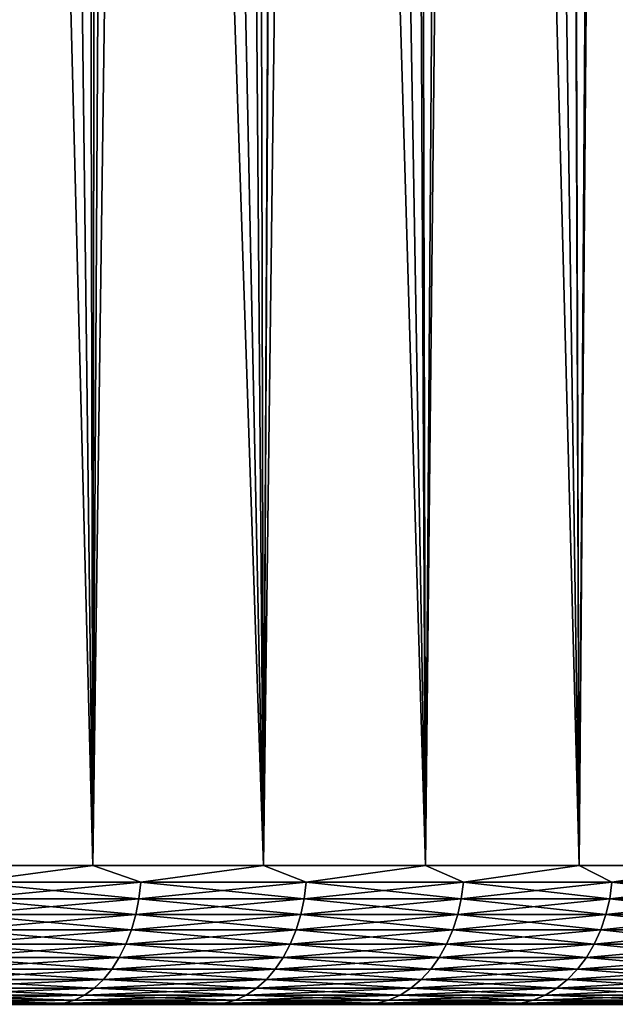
# Model space of a CAD drawing. Header units: metres. Extents: x -105 to 105, y -72 to 59.
# Tile 267 of 414: x 13.92 to 17.36, y -46.6 to -40.92. Entities that reach past the tile are written whole.
import ezdxf

# ---------------------------------------------------------------- set-up
doc = ezdxf.new("R2010")
doc.units = ezdxf.units.M
doc.layers.add('solid_509431_AD150_SW0001', color=7, linetype='CONTINUOUS')

msp = doc.modelspace()

# ---------------------------------------------------------------- linework, layer by layer
at = {"layer": 'solid_509431_AD150_SW0001'}
for points in [[(14.209063, 16.25, -24.335976), (14.340265, -45.799999, -24.232124), (13.30944, -45.799999, -25.0079)], [(13.70511, 16.25, -24.720787), (14.209063, 16.25, -24.335976), (13.30944, -45.799999, -25.0079)], [(14.209063, 16.25, -24.335976), (14.702306, 16.25, -23.937346), (14.340265, -45.799999, -24.232124)], [(15.184385, 16.25, -23.525255), (15.325972, -45.799999, -23.399771), (14.340265, -45.799999, -24.232124)], [(14.702306, 16.25, -23.937346), (15.184385, 16.25, -23.525255), (14.340265, -45.799999, -24.232124)], [(15.184385, 16.25, -23.525255), (15.654468, 16.25, -23.100449), (15.325972, -45.799999, -23.399771)], [(16.113724, 16.25, -22.661823), (16.263456, -45.799999, -22.513456), (15.325972, -45.799999, -23.399771)], [(15.654468, 16.25, -23.100449), (16.113724, 16.25, -22.661823), (15.325972, -45.799999, -23.399771)], [(16.113724, 16.25, -22.661823), (16.924194, 16.250002, -21.824713), (16.263456, -45.799999, -22.513456)], [(16.924194, 16.250002, -21.824713), (17.149771, -45.799999, -21.575972), (16.263456, -45.799999, -22.513456)], [(16.924194, 16.250002, -21.824713), (17.565828, 16.249989, -21.097279), (17.149771, -45.799999, -21.575972)], [(17.565828, 16.249989, -21.097279), (17.982124, -45.799999, -20.590265), (17.149771, -45.799999, -21.575972)], [(13.602072, -17.150352, 12.296796), (13.30944, -45.799999, 12.5079), (14.340265, -45.799999, 11.732124)], [(13.993296, -17.460756, 12.003428), (13.602072, -17.150352, 12.296796), (14.340265, -45.799999, 11.732124)], [(14.374482, -17.761497, 11.704783), (13.993296, -17.460756, 12.003428), (14.340265, -45.799999, 11.732124)], [(14.374482, -17.761497, 11.704783), (14.340265, -45.799999, 11.732124), (15.325972, -45.799999, 10.89977)], [(14.745625, -18.052542, 11.401247), (14.374482, -17.761497, 11.704783), (15.325972, -45.799999, 10.89977)], [(15.10678, -18.333921, 11.09316), (14.745625, -18.052542, 11.401247), (15.325972, -45.799999, 10.89977)], [(15.458012, -18.605667, 10.780851), (15.10678, -18.333921, 11.09316), (15.325972, -45.799999, 10.89977)], [(15.458012, -18.605667, 10.780851), (15.325972, -45.799999, 10.89977), (16.263456, -45.799999, 10.013456)], [(15.799376, -18.867826, 10.464657), (15.458012, -18.605667, 10.780851), (16.263456, -45.799999, 10.013456)], [(16.13093, -19.120415, 10.144911), (15.799376, -18.867826, 10.464657), (16.263456, -45.799999, 10.013456)], [(16.452776, -19.363541, 9.821906), (16.13093, -19.120415, 10.144911), (16.263456, -45.799999, 10.013456)], [(16.452776, -19.363541, 9.821906), (16.263456, -45.799999, 10.013456), (17.149771, -45.799999, 9.075972)], [(16.764986, -19.597218, 9.495959), (16.452776, -19.363541, 9.821906), (17.149771, -45.799999, 9.075972)], [(17.067734, -19.821625, 9.167278), (16.764986, -19.597218, 9.495959), (17.149771, -45.799999, 9.075972)], [(17.361109, -20.036789, 8.836149), (17.067734, -19.821625, 9.167278), (17.149771, -45.799999, 9.075972)], [(17.361109, -20.036789, 8.836149), (17.149771, -45.799999, 9.075972), (17.982124, -45.799999, 8.090265)], [(13.617956, -45.896431, -24.777897), (13.30944, -45.799999, -25.0079), (14.340265, -45.799999, -24.232124)], [(13.617956, -45.896431, 12.277898), (14.340265, -45.799999, 11.732124), (13.30944, -45.799999, 12.5079)], [(13.617956, -45.896431, -24.777897), (14.340265, -45.799999, -24.232124), (14.617938, -45.896431, -23.99958)], [(14.617938, -45.896431, 11.49958), (14.340265, -45.799999, 11.732124), (13.617956, -45.896431, 12.277898)], [(14.617938, -45.896431, -23.99958), (14.340265, -45.799999, -24.232124), (15.325972, -45.799999, -23.399771)], [(14.617938, -45.896431, 11.49958), (15.325972, -45.799999, 10.89977), (14.340265, -45.799999, 11.732124)], [(14.617938, -45.896431, -23.99958), (15.325972, -45.799999, -23.399771), (15.573525, -45.896431, -23.167358)], [(15.573525, -45.896431, 10.667358), (15.325972, -45.799999, 10.89977), (14.617938, -45.896431, 11.49958)], [(15.573525, -45.896431, -23.167358), (15.325972, -45.799999, -23.399771), (16.263456, -45.799999, -22.513456)], [(15.573525, -45.896431, 10.667358), (16.263456, -45.799999, 10.013456), (15.325972, -45.799999, 10.89977)], [(15.573525, -45.896431, -23.167358), (16.263456, -45.799999, -22.513456), (16.481817, -45.896431, -22.28376)], [(16.481817, -45.896431, 9.783759), (16.263456, -45.799999, 10.013456), (15.573525, -45.896431, 10.667358)], [(16.481817, -45.896431, -22.28376), (16.263456, -45.799999, -22.513456), (17.149771, -45.799999, -21.575972)], [(16.481817, -45.896431, 9.783759), (17.149771, -45.799999, 9.075972), (16.263456, -45.799999, 10.013456)], [(16.481817, -45.896431, -22.28376), (17.149771, -45.799999, -21.575972), (17.340054, -45.896431, -21.351465)], [(17.340054, -45.896431, 8.851466), (17.149771, -45.799999, 9.075972), (16.481817, -45.896431, 9.783759)], [(17.340054, -45.896431, -21.351465), (17.149771, -45.799999, -21.575972), (17.982124, -45.799999, -20.590265)], [(17.340054, -45.896431, 8.851466), (17.982124, -45.799999, 8.090265), (17.149771, -45.799999, 9.075972)], [(17.340054, -45.896431, -21.351465), (17.982124, -45.799999, -20.590265), (18.145628, -45.896431, -20.37331)], [(18.145628, -45.896431, 7.87331), (17.982124, -45.799999, 8.090265), (17.340054, -45.896431, 8.851466)], [(14.617938, -45.896431, -23.99958), (14.606853, -45.991547, -23.98612), (13.60763, -45.991547, -24.763847)], [(13.617956, -45.896431, -24.777897), (14.617938, -45.896431, -23.99958), (13.60763, -45.991547, -24.763847)], [(13.617956, -45.896431, 12.277898), (13.60763, -45.991547, 12.263847), (14.606853, -45.991547, 11.486121)], [(14.617938, -45.896431, 11.49958), (13.617956, -45.896431, 12.277898), (14.606853, -45.991547, 11.486121)], [(15.573525, -45.896431, -23.167358), (15.561716, -45.991547, -23.15453), (14.606853, -45.991547, -23.98612)], [(14.617938, -45.896431, -23.99958), (15.573525, -45.896431, -23.167358), (14.606853, -45.991547, -23.98612)], [(14.617938, -45.896431, 11.49958), (14.606853, -45.991547, 11.486121), (15.561716, -45.991547, 10.65453)], [(15.573525, -45.896431, 10.667358), (14.617938, -45.896431, 11.49958), (15.561716, -45.991547, 10.65453)], [(16.481817, -45.896431, -22.28376), (16.469318, -45.991547, -22.271601), (15.561716, -45.991547, -23.15453)], [(15.573525, -45.896431, -23.167358), (16.481817, -45.896431, -22.28376), (15.561716, -45.991547, -23.15453)], [(15.573525, -45.896431, 10.667358), (15.561716, -45.991547, 10.65453), (16.469318, -45.991547, 9.771601)], [(16.481817, -45.896431, 9.783759), (15.573525, -45.896431, 10.667358), (16.469318, -45.991547, 9.771601)], [(17.340054, -45.896431, -21.351465), (17.326904, -45.991547, -21.340014), (16.469318, -45.991547, -22.271601)], [(16.481817, -45.896431, -22.28376), (17.340054, -45.896431, -21.351465), (16.469318, -45.991547, -22.271601)], [(16.481817, -45.896431, 9.783759), (16.469318, -45.991547, 9.771601), (17.326904, -45.991547, 8.840014)], [(17.340054, -45.896431, 8.851466), (16.481817, -45.896431, 9.783759), (17.326904, -45.991547, 8.840014)], [(18.145628, -45.896431, -20.37331), (18.131868, -45.991547, -20.3626), (17.326904, -45.991547, -21.340014)], [(17.340054, -45.896431, -21.351465), (18.145628, -45.896431, -20.37331), (17.326904, -45.991547, -21.340014)], [(17.340054, -45.896431, 8.851466), (17.326904, -45.991547, 8.840014), (18.131868, -45.991547, 7.8626)], [(18.145628, -45.896431, 7.87331), (17.340054, -45.896431, 8.851466), (18.131868, -45.991547, 7.8626)], [(14.606853, -45.991547, -23.98612), (14.588553, -46.083866, -23.9639), (13.590582, -46.083866, -24.740652)], [(13.60763, -45.991547, -24.763847), (14.606853, -45.991547, -23.98612), (13.590582, -46.083866, -24.740652)], [(13.60763, -45.991547, 12.263847), (13.590582, -46.083866, 12.240653), (14.588553, -46.083866, 11.463901)], [(14.606853, -45.991547, 11.486121), (13.60763, -45.991547, 12.263847), (14.588553, -46.083866, 11.463901)], [(15.561716, -45.991547, -23.15453), (15.54222, -46.083866, -23.133352), (14.588553, -46.083866, -23.9639)], [(14.606853, -45.991547, -23.98612), (15.561716, -45.991547, -23.15453), (14.588553, -46.083866, -23.9639)], [(14.606853, -45.991547, 11.486121), (14.588553, -46.083866, 11.463901), (15.54222, -46.083866, 10.633351)], [(15.561716, -45.991547, 10.65453), (14.606853, -45.991547, 11.486121), (15.54222, -46.083866, 10.633351)], [(16.469318, -45.991547, -22.271601), (16.448685, -46.083866, -22.251528), (15.54222, -46.083866, -23.133352)], [(15.561716, -45.991547, -23.15453), (16.469318, -45.991547, -22.271601), (15.54222, -46.083866, -23.133352)], [(15.561716, -45.991547, 10.65453), (15.54222, -46.083866, 10.633351), (16.448685, -46.083866, 9.751528)], [(16.469318, -45.991547, 9.771601), (15.561716, -45.991547, 10.65453), (16.448685, -46.083866, 9.751528)], [(17.326904, -45.991547, -21.340014), (17.305197, -46.083866, -21.32111), (16.448685, -46.083866, -22.251528)], [(16.469318, -45.991547, -22.271601), (17.326904, -45.991547, -21.340014), (16.448685, -46.083866, -22.251528)], [(16.469318, -45.991547, 9.771601), (16.448685, -46.083866, 9.751528), (17.305197, -46.083866, 8.821109)], [(17.326904, -45.991547, 8.840014), (16.469318, -45.991547, 9.771601), (17.305197, -46.083866, 8.821109)], [(18.131868, -45.991547, -20.3626), (18.109152, -46.083866, -20.344919), (17.305197, -46.083866, -21.32111)], [(17.326904, -45.991547, -21.340014), (18.131868, -45.991547, -20.3626), (17.305197, -46.083866, -21.32111)], [(17.326904, -45.991547, 8.840014), (17.305197, -46.083866, 8.821109), (18.109152, -46.083866, 7.844919)], [(18.131868, -45.991547, 7.8626), (17.326904, -45.991547, 8.840014), (18.109152, -46.083866, 7.844919)], [(14.588553, -46.083866, -23.9639), (14.563306, -46.172035, -23.933245), (13.567061, -46.172035, -24.708652)], [(13.590582, -46.083866, -24.740652), (14.588553, -46.083866, -23.9639), (13.567061, -46.172035, -24.708652)], [(13.590582, -46.083866, 12.240653), (13.567061, -46.172035, 12.208652), (14.563306, -46.172035, 11.433244)], [(14.588553, -46.083866, 11.463901), (13.590582, -46.083866, 12.240653), (14.563306, -46.172035, 11.433244)], [(15.54222, -46.083866, -23.133352), (15.515322, -46.172035, -23.104132), (14.563306, -46.172035, -23.933245)], [(14.588553, -46.083866, -23.9639), (15.54222, -46.083866, -23.133352), (14.563306, -46.172035, -23.933245)], [(14.588553, -46.083866, 11.463901), (14.563306, -46.172035, 11.433244), (15.515322, -46.172035, 10.604133)], [(15.54222, -46.083866, 10.633351), (14.588553, -46.083866, 11.463901), (15.515322, -46.172035, 10.604133)], [(16.448685, -46.083866, -22.251528), (16.420219, -46.172035, -22.223835), (15.515322, -46.172035, -23.104132)], [(15.54222, -46.083866, -23.133352), (16.448685, -46.083866, -22.251528), (15.515322, -46.172035, -23.104132)], [(15.54222, -46.083866, 10.633351), (15.515322, -46.172035, 10.604133), (16.420219, -46.172035, 9.723836)], [(16.448685, -46.083866, 9.751528), (15.54222, -46.083866, 10.633351), (16.420219, -46.172035, 9.723836)], [(17.305197, -46.083866, -21.32111), (17.275248, -46.172035, -21.295027), (16.420219, -46.172035, -22.223835)], [(16.448685, -46.083866, -22.251528), (17.305197, -46.083866, -21.32111), (16.420219, -46.172035, -22.223835)], [(16.448685, -46.083866, 9.751528), (16.420219, -46.172035, 9.723836), (17.275248, -46.172035, 8.795027)], [(17.305197, -46.083866, 8.821109), (16.448685, -46.083866, 9.751528), (17.275248, -46.172035, 8.795027)], [(18.109152, -46.083866, -20.344919), (18.077812, -46.172035, -20.320526), (17.275248, -46.172035, -21.295027)], [(17.305197, -46.083866, -21.32111), (18.109152, -46.083866, -20.344919), (17.275248, -46.172035, -21.295027)], [(17.305197, -46.083866, 8.821109), (17.275248, -46.172035, 8.795027), (18.077812, -46.172035, 7.820526)], [(18.109152, -46.083866, 7.844919), (17.305197, -46.083866, 8.821109), (18.077812, -46.172035, 7.820526)], [(14.563306, -46.172035, -23.933245), (14.53148, -46.254768, -23.8946), (13.537413, -46.254768, -24.668314)], [(13.567061, -46.172035, -24.708652), (14.563306, -46.172035, -23.933245), (13.537413, -46.254768, -24.668314)], [(13.567061, -46.172035, 12.208652), (13.537413, -46.254768, 12.168314), (14.53148, -46.254768, 11.3946)], [(14.563306, -46.172035, 11.433244), (13.567061, -46.172035, 12.208652), (14.53148, -46.254768, 11.3946)], [(15.515322, -46.172035, -23.104132), (15.481416, -46.254768, -23.067301), (14.53148, -46.254768, -23.8946)], [(14.563306, -46.172035, -23.933245), (15.515322, -46.172035, -23.104132), (14.53148, -46.254768, -23.8946)], [(14.563306, -46.172035, 11.433244), (14.53148, -46.254768, 11.3946), (15.481416, -46.254768, 10.5673)], [(15.515322, -46.172035, 10.604133), (14.563306, -46.172035, 11.433244), (15.481416, -46.254768, 10.5673)], [(16.420219, -46.172035, -22.223835), (16.384335, -46.254768, -22.188927), (15.481416, -46.254768, -23.067301)], [(15.515322, -46.172035, -23.104132), (16.420219, -46.172035, -22.223835), (15.481416, -46.254768, -23.067301)], [(15.515322, -46.172035, 10.604133), (15.481416, -46.254768, 10.5673), (16.384335, -46.254768, 9.688927)], [(16.420219, -46.172035, 9.723836), (15.515322, -46.172035, 10.604133), (16.384335, -46.254768, 9.688927)], [(17.275248, -46.172035, -21.295027), (17.237495, -46.254768, -21.262148), (16.384335, -46.254768, -22.188927)], [(16.420219, -46.172035, -22.223835), (17.275248, -46.172035, -21.295027), (16.384335, -46.254768, -22.188927)], [(16.420219, -46.172035, 9.723836), (16.384335, -46.254768, 9.688927), (17.237495, -46.254768, 8.762148)], [(17.275248, -46.172035, 8.795027), (16.420219, -46.172035, 9.723836), (17.237495, -46.254768, 8.762148)], [(18.077812, -46.172035, -20.320526), (18.038305, -46.254768, -20.289778), (17.237495, -46.254768, -21.262148)], [(17.275248, -46.172035, -21.295027), (18.077812, -46.172035, -20.320526), (17.237495, -46.254768, -21.262148)], [(17.275248, -46.172035, 8.795027), (17.237495, -46.254768, 8.762148), (18.038305, -46.254768, 7.789777)], [(18.077812, -46.172035, 7.820526), (17.275248, -46.172035, 8.795027), (18.038305, -46.254768, 7.789777)], [(14.53148, -46.254768, -23.8946), (14.49354, -46.33086, -23.848532), (13.502069, -46.33086, -24.620226)], [(13.537413, -46.254768, -24.668314), (14.53148, -46.254768, -23.8946), (13.502069, -46.33086, -24.620226)], [(13.537413, -46.254768, 12.168314), (13.502069, -46.33086, 12.120226), (14.49354, -46.33086, 11.348533)], [(14.53148, -46.254768, 11.3946), (13.537413, -46.254768, 12.168314), (14.49354, -46.33086, 11.348533)], [(15.481416, -46.254768, -23.067301), (15.440996, -46.33086, -23.023394), (14.49354, -46.33086, -23.848532)], [(14.53148, -46.254768, -23.8946), (15.481416, -46.254768, -23.067301), (14.49354, -46.33086, -23.848532)], [(14.53148, -46.254768, 11.3946), (14.49354, -46.33086, 11.348533), (15.440996, -46.33086, 10.523393)], [(15.481416, -46.254768, 10.5673), (14.53148, -46.254768, 11.3946), (15.440996, -46.33086, 10.523393)], [(16.384335, -46.254768, -22.188927), (16.341558, -46.33086, -22.147312), (15.440996, -46.33086, -23.023394)], [(15.481416, -46.254768, -23.067301), (16.384335, -46.254768, -22.188927), (15.440996, -46.33086, -23.023394)], [(15.481416, -46.254768, 10.5673), (15.440996, -46.33086, 10.523393), (16.341558, -46.33086, 9.647313)], [(16.384335, -46.254768, 9.688927), (15.481416, -46.254768, 10.5673), (16.341558, -46.33086, 9.647313)], [(17.237495, -46.254768, -21.262148), (17.19249, -46.33086, -21.222954), (16.341558, -46.33086, -22.147312)], [(16.384335, -46.254768, -22.188927), (17.237495, -46.254768, -21.262148), (16.341558, -46.33086, -22.147312)], [(16.384335, -46.254768, 9.688927), (16.341558, -46.33086, 9.647313), (17.19249, -46.33086, 8.722953)], [(17.237495, -46.254768, 8.762148), (16.384335, -46.254768, 9.688927), (17.19249, -46.33086, 8.722953)], [(18.038305, -46.254768, -20.289778), (17.991211, -46.33086, -20.25312), (17.19249, -46.33086, -21.222954)], [(17.237495, -46.254768, -21.262148), (18.038305, -46.254768, -20.289778), (17.19249, -46.33086, -21.222954)], [(17.237495, -46.254768, 8.762148), (17.19249, -46.33086, 8.722953), (17.991211, -46.33086, 7.753121)], [(18.038305, -46.254768, 7.789777), (17.237495, -46.254768, 8.762148), (17.991211, -46.33086, 7.753121)], [(14.49354, -46.33086, -23.848532), (14.450042, -46.399193, -23.795715), (13.461545, -46.399193, -24.565092)], [(13.502069, -46.33086, -24.620226), (14.49354, -46.33086, -23.848532), (13.461545, -46.399193, -24.565092)], [(13.502069, -46.33086, 12.120226), (13.461545, -46.399193, 12.065092), (14.450042, -46.399193, 11.295714)], [(14.49354, -46.33086, 11.348533), (13.502069, -46.33086, 12.120226), (14.450042, -46.399193, 11.295714)], [(15.440996, -46.33086, -23.023394), (15.394653, -46.399193, -22.973051), (14.450042, -46.399193, -23.795715)], [(14.49354, -46.33086, -23.848532), (15.440996, -46.33086, -23.023394), (14.450042, -46.399193, -23.795715)], [(14.49354, -46.33086, 11.348533), (14.450042, -46.399193, 11.295714), (15.394653, -46.399193, 10.473051)], [(15.440996, -46.33086, 10.523393), (14.49354, -46.33086, 11.348533), (15.394653, -46.399193, 10.473051)], [(16.341558, -46.33086, -22.147312), (16.292513, -46.399193, -22.099602), (15.394653, -46.399193, -22.973051)], [(15.440996, -46.33086, -23.023394), (16.341558, -46.33086, -22.147312), (15.394653, -46.399193, -22.973051)], [(15.440996, -46.33086, 10.523393), (15.394653, -46.399193, 10.473051), (16.292513, -46.399193, 9.599601)], [(16.341558, -46.33086, 9.647313), (15.440996, -46.33086, 10.523393), (16.292513, -46.399193, 9.599601)], [(17.19249, -46.33086, -21.222954), (17.140892, -46.399193, -21.178015), (16.292513, -46.399193, -22.099602)], [(16.341558, -46.33086, -22.147312), (17.19249, -46.33086, -21.222954), (16.292513, -46.399193, -22.099602)], [(16.341558, -46.33086, 9.647313), (16.292513, -46.399193, 9.599601), (17.140892, -46.399193, 8.678016)], [(17.19249, -46.33086, 8.722953), (16.341558, -46.33086, 9.647313), (17.140892, -46.399193, 8.678016)], [(17.991211, -46.33086, -20.25312), (17.937214, -46.399193, -20.211094), (17.140892, -46.399193, -21.178015)], [(17.19249, -46.33086, -21.222954), (17.991211, -46.33086, -20.25312), (17.140892, -46.399193, -21.178015)], [(17.19249, -46.33086, 8.722953), (17.140892, -46.399193, 8.678016), (17.937214, -46.399193, 7.711094)], [(17.991211, -46.33086, 7.753121), (17.19249, -46.33086, 8.722953), (17.937214, -46.399193, 7.711094)], [(14.450042, -46.399193, -23.795715), (14.401619, -46.458771, -23.736919), (13.416435, -46.458771, -24.503717)], [(13.461545, -46.399193, -24.565092), (14.450042, -46.399193, -23.795715), (13.416435, -46.458771, -24.503717)], [(13.461545, -46.399193, 12.065092), (13.416435, -46.458771, 12.003718), (14.401619, -46.458771, 11.236918)], [(14.450042, -46.399193, 11.295714), (13.461545, -46.399193, 12.065092), (14.401619, -46.458771, 11.236918)], [(15.394653, -46.399193, -22.973051), (15.343065, -46.458771, -22.917011), (14.401619, -46.458771, -23.736919)], [(14.450042, -46.399193, -23.795715), (15.394653, -46.399193, -22.973051), (14.401619, -46.458771, -23.736919)], [(14.450042, -46.399193, 11.295714), (14.401619, -46.458771, 11.236918), (15.343065, -46.458771, 10.417012)], [(15.394653, -46.399193, 10.473051), (14.450042, -46.399193, 11.295714), (15.343065, -46.458771, 10.417012)], [(16.292513, -46.399193, -22.099602), (16.237915, -46.458771, -22.046488), (15.343065, -46.458771, -22.917011)], [(15.394653, -46.399193, -22.973051), (16.292513, -46.399193, -22.099602), (15.343065, -46.458771, -22.917011)], [(15.394653, -46.399193, 10.473051), (15.343065, -46.458771, 10.417012), (16.237915, -46.458771, 9.546489)], [(16.292513, -46.399193, 9.599601), (15.394653, -46.399193, 10.473051), (16.237915, -46.458771, 9.546489)], [(17.140892, -46.399193, -21.178015), (17.083452, -46.458771, -21.127991), (16.237915, -46.458771, -22.046488)], [(16.292513, -46.399193, -22.099602), (17.140892, -46.399193, -21.178015), (16.237915, -46.458771, -22.046488)], [(16.292513, -46.399193, 9.599601), (16.237915, -46.458771, 9.546489), (17.083452, -46.458771, 8.627992)], [(17.140892, -46.399193, 8.678016), (16.292513, -46.399193, 9.599601), (17.083452, -46.458771, 8.627992)], [(17.937214, -46.399193, -20.211094), (17.877106, -46.458771, -20.16431), (17.083452, -46.458771, -21.127991)], [(17.140892, -46.399193, -21.178015), (17.937214, -46.399193, -20.211094), (17.083452, -46.458771, -21.127991)], [(17.140892, -46.399193, 8.678016), (17.083452, -46.458771, 8.627992), (17.877106, -46.458771, 7.66431)], [(17.937214, -46.399193, 7.711094), (17.140892, -46.399193, 8.678016), (17.877106, -46.458771, 7.66431)], [(14.401619, -46.458771, -23.736919), (14.34898, -46.508724, -23.673002), (13.367397, -46.508724, -24.437)], [(13.416435, -46.458771, -24.503717), (14.401619, -46.458771, -23.736919), (13.367397, -46.508724, -24.437)], [(13.416435, -46.458771, 12.003718), (13.367397, -46.508724, 11.936999), (14.34898, -46.508724, 11.173003)], [(14.401619, -46.458771, 11.236918), (13.416435, -46.458771, 12.003718), (14.34898, -46.508724, 11.173003)], [(15.343065, -46.458771, -22.917011), (15.286985, -46.508724, -22.856092), (14.34898, -46.508724, -23.673002)], [(14.401619, -46.458771, -23.736919), (15.343065, -46.458771, -22.917011), (14.34898, -46.508724, -23.673002)], [(14.401619, -46.458771, 11.236918), (14.34898, -46.508724, 11.173003), (15.286985, -46.508724, 10.356093)], [(15.343065, -46.458771, 10.417012), (14.401619, -46.458771, 11.236918), (15.286985, -46.508724, 10.356093)], [(16.237915, -46.458771, -22.046488), (16.178566, -46.508724, -21.98875), (15.286985, -46.508724, -22.856092)], [(15.343065, -46.458771, -22.917011), (16.237915, -46.458771, -22.046488), (15.286985, -46.508724, -22.856092)], [(15.343065, -46.458771, 10.417012), (15.286985, -46.508724, 10.356093), (16.178566, -46.508724, 9.488751)], [(16.237915, -46.458771, 9.546489), (15.343065, -46.458771, 10.417012), (16.178566, -46.508724, 9.488751)], [(17.083452, -46.458771, -21.127991), (17.021011, -46.508724, -21.073612), (16.178566, -46.508724, -21.98875)], [(16.237915, -46.458771, -22.046488), (17.083452, -46.458771, -21.127991), (16.178566, -46.508724, -21.98875)], [(16.237915, -46.458771, 9.546489), (16.178566, -46.508724, 9.488751), (17.021011, -46.508724, 8.573611)], [(17.083452, -46.458771, 8.627992), (16.237915, -46.458771, 9.546489), (17.021011, -46.508724, 8.573611)], [(17.877106, -46.458771, -20.16431), (17.811764, -46.508724, -20.113453), (17.021011, -46.508724, -21.073612)], [(17.083452, -46.458771, -21.127991), (17.877106, -46.458771, -20.16431), (17.021011, -46.508724, -21.073612)], [(17.083452, -46.458771, 8.627992), (17.021011, -46.508724, 8.573611), (17.811764, -46.508724, 7.613452)], [(17.877106, -46.458771, 7.66431), (17.083452, -46.458771, 8.627992), (17.811764, -46.508724, 7.613452)], [(14.292894, -46.548321, -23.604902), (14.234181, -46.576984, -23.533611), (13.260451, -46.576984, -24.291494)], [(13.315148, -46.548321, -24.365911), (14.292894, -46.548321, -23.604902), (13.260451, -46.576984, -24.291494)], [(13.315148, -46.548321, 11.865912), (13.260451, -46.576984, 11.791494), (14.234181, -46.576984, 11.03361)], [(14.34898, -46.508724, -23.673002), (14.292894, -46.548321, -23.604902), (13.315148, -46.548321, -24.365911)], [(13.367397, -46.508724, -24.437), (14.34898, -46.508724, -23.673002), (13.315148, -46.548321, -24.365911)], [(13.367397, -46.508724, 11.936999), (13.315148, -46.548321, 11.865912), (14.292894, -46.548321, 11.104902)], [(14.292894, -46.548321, 11.104902), (13.315148, -46.548321, 11.865912), (14.234181, -46.576984, 11.03361)], [(14.34898, -46.508724, 11.173003), (13.367397, -46.508724, 11.936999), (14.292894, -46.548321, 11.104902)], [(15.227234, -46.548321, -22.791185), (15.164682, -46.576984, -22.723236), (14.234181, -46.576984, -23.533611)], [(14.292894, -46.548321, -23.604902), (15.227234, -46.548321, -22.791185), (14.234181, -46.576984, -23.533611)], [(14.292894, -46.548321, 11.104902), (14.234181, -46.576984, 11.03361), (15.164682, -46.576984, 10.223236)], [(15.286985, -46.508724, -22.856092), (15.227234, -46.548321, -22.791185), (14.292894, -46.548321, -23.604902)], [(14.34898, -46.508724, -23.673002), (15.286985, -46.508724, -22.856092), (14.292894, -46.548321, -23.604902)], [(14.34898, -46.508724, 11.173003), (14.292894, -46.548321, 11.104902), (15.227234, -46.548321, 10.291185)], [(15.227234, -46.548321, 10.291185), (14.292894, -46.548321, 11.104902), (15.164682, -46.576984, 10.223236)], [(15.286985, -46.508724, 10.356093), (14.34898, -46.508724, 11.173003), (15.227234, -46.548321, 10.291185)], [(16.115328, -46.548321, -21.927233), (16.049129, -46.576984, -21.862833), (15.164682, -46.576984, -22.723236)], [(15.227234, -46.548321, -22.791185), (16.115328, -46.548321, -21.927233), (15.164682, -46.576984, -22.723236)], [(15.227234, -46.548321, 10.291185), (15.164682, -46.576984, 10.223236), (16.049129, -46.576984, 9.362834)], [(16.178566, -46.508724, -21.98875), (16.115328, -46.548321, -21.927233), (15.227234, -46.548321, -22.791185)], [(15.286985, -46.508724, -22.856092), (16.178566, -46.508724, -21.98875), (15.227234, -46.548321, -22.791185)], [(15.286985, -46.508724, 10.356093), (15.227234, -46.548321, 10.291185), (16.115328, -46.548321, 9.427234)], [(16.115328, -46.548321, 9.427234), (15.227234, -46.548321, 10.291185), (16.049129, -46.576984, 9.362834)], [(16.178566, -46.508724, 9.488751), (15.286985, -46.508724, 10.356093), (16.115328, -46.548321, 9.427234)], [(16.954481, -46.548321, -21.015671), (16.884834, -46.576984, -20.955015), (16.049129, -46.576984, -21.862833)], [(16.115328, -46.548321, -21.927233), (16.954481, -46.548321, -21.015671), (16.049129, -46.576984, -21.862833)], [(16.115328, -46.548321, 9.427234), (16.049129, -46.576984, 9.362834), (16.884834, -46.576984, 8.455015)], [(17.021011, -46.508724, -21.073612), (16.954481, -46.548321, -21.015671), (16.115328, -46.548321, -21.927233)], [(16.178566, -46.508724, -21.98875), (17.021011, -46.508724, -21.073612), (16.115328, -46.548321, -21.927233)], [(16.178566, -46.508724, 9.488751), (16.115328, -46.548321, 9.427234), (16.954481, -46.548321, 8.515671)], [(16.954481, -46.548321, 8.515671), (16.115328, -46.548321, 9.427234), (16.884834, -46.576984, 8.455015)], [(17.021011, -46.508724, 8.573611), (16.178566, -46.508724, 9.488751), (16.954481, -46.548321, 8.515671)], [(17.742144, -46.548321, -20.059265), (17.669262, -46.576984, -20.002539), (16.884834, -46.576984, -20.955015)], [(16.954481, -46.548321, -21.015671), (17.742144, -46.548321, -20.059265), (16.884834, -46.576984, -20.955015)], [(16.954481, -46.548321, 8.515671), (16.884834, -46.576984, 8.455015), (17.669262, -46.576984, 7.502538)], [(17.811764, -46.508724, -20.113453), (17.742144, -46.548321, -20.059265), (16.954481, -46.548321, -21.015671)], [(17.021011, -46.508724, -21.073612), (17.811764, -46.508724, -20.113453), (16.954481, -46.548321, -21.015671)], [(17.021011, -46.508724, 8.573611), (16.954481, -46.548321, 8.515671), (17.742144, -46.548321, 7.559265)], [(17.742144, -46.548321, 7.559265), (16.954481, -46.548321, 8.515671), (17.669262, -46.576984, 7.502538)], [(17.811764, -46.508724, 7.613452), (17.021011, -46.508724, 8.573611), (17.742144, -46.548321, 7.559265)], [(12.434222, -46.599998, -23.36422), (13.842425, -46.599998, -23.605898), (14.7939, -46.599998, -22.802357)], [(13.390963, -46.599998, -22.626463), (12.434222, -46.599998, -23.36422), (14.7939, -46.599998, -22.802357)], [(12.434222, -46.599998, 10.86422), (14.7939, -46.599998, 10.302356), (13.842425, -46.599998, 11.105898)], [(12.434222, -46.599998, 10.86422), (13.390963, -46.599998, 10.126463), (14.7939, -46.599998, 10.302356)], [(14.234181, -46.576984, -23.533611), (14.173698, -46.594296, -23.460171), (13.204106, -46.594296, -24.214834)], [(13.260451, -46.576984, -24.291494), (14.234181, -46.576984, -23.533611), (13.204106, -46.594296, -24.214834)], [(13.260451, -46.576984, 11.791494), (13.204106, -46.594296, 11.714834), (14.173698, -46.594296, 10.96017)], [(13.204106, -46.594296, -24.214834), (14.173698, -46.594296, -23.460171), (13.842425, -46.599998, -23.605898)], [(14.173698, -46.594296, 10.96017), (13.204106, -46.594296, 11.714834), (13.842425, -46.599998, 11.105898)], [(14.119096, -46.602993, -22.049274), (13.211011, -46.602993, -22.816084), (13.390963, -46.599998, -22.626463)], [(13.211011, -46.602993, 10.316084), (14.119096, -46.602993, 9.549275), (13.390963, -46.599998, 10.126463)], [(14.234181, -46.576984, 11.03361), (13.260451, -46.576984, 11.791494), (14.173698, -46.594296, 10.96017)], [(13.390963, -46.599998, -22.626463), (14.7939, -46.599998, -22.802357), (15.698767, -46.599998, -21.946774)], [(14.304032, -46.599998, -21.835281), (13.390963, -46.599998, -22.626463), (15.698767, -46.599998, -21.946774)], [(13.390963, -46.599998, 10.126463), (15.698767, -46.599998, 9.446774), (14.7939, -46.599998, 10.302356)], [(13.390963, -46.599998, 10.126463), (14.304032, -46.599998, 9.335282), (15.698767, -46.599998, 9.446774)], [(14.119096, -46.602993, -22.049274), (13.390963, -46.599998, -22.626463), (14.304032, -46.599998, -21.835281)], [(14.119096, -46.602993, 9.549275), (14.304032, -46.599998, 9.335282), (13.390963, -46.599998, 10.126463)], [(14.173698, -46.594296, -23.460171), (14.7939, -46.599998, -22.802357), (13.842425, -46.599998, -23.605898)], [(14.173698, -46.594296, 10.96017), (13.842425, -46.599998, 11.105898), (14.7939, -46.599998, 10.302356)], [(14.982757, -46.602993, -21.232756), (14.119096, -46.602993, -22.049274), (14.304032, -46.599998, -21.835281)], [(14.119096, -46.602993, 9.549275), (14.982757, -46.602993, 8.732757), (14.304032, -46.599998, 9.335282)], [(15.164682, -46.576984, -22.723236), (15.100245, -46.594296, -22.65324), (14.173698, -46.594296, -23.460171)], [(14.234181, -46.576984, -23.533611), (15.164682, -46.576984, -22.723236), (14.173698, -46.594296, -23.460171)], [(14.234181, -46.576984, 11.03361), (14.173698, -46.594296, 10.96017), (15.100245, -46.594296, 10.153239)], [(14.173698, -46.594296, -23.460171), (15.100245, -46.594296, -22.65324), (14.7939, -46.599998, -22.802357)], [(15.100245, -46.594296, 10.153239), (14.173698, -46.594296, 10.96017), (14.7939, -46.599998, 10.302356)], [(15.164682, -46.576984, 10.223236), (14.234181, -46.576984, 11.03361), (15.100245, -46.594296, 10.153239)], [(14.304032, -46.599998, -21.835281), (15.698767, -46.599998, -21.946774), (16.554289, -46.599998, -21.041737)], [(15.170469, -46.599998, -20.993244), (14.304032, -46.599998, -21.835281), (16.554289, -46.599998, -21.041737)], [(14.304032, -46.599998, 9.335282), (16.554287, -46.599998, 8.541738), (15.698767, -46.599998, 9.446774)], [(14.304032, -46.599998, 9.335282), (15.170469, -46.599998, 8.493245), (16.554287, -46.599998, 8.541738)], [(14.982757, -46.602993, -21.232756), (14.304032, -46.599998, -21.835281), (15.170469, -46.599998, -20.993244)], [(14.982757, -46.602993, 8.732757), (15.170469, -46.599998, 8.493245), (14.304032, -46.599998, 9.335282)], [(15.100245, -46.594296, -22.65324), (15.698767, -46.599998, -21.946774), (14.7939, -46.599998, -22.802357)], [(15.100245, -46.594296, 10.153239), (14.7939, -46.599998, 10.302356), (15.698767, -46.599998, 9.446774)], [(15.799275, -46.602993, -20.369095), (14.982757, -46.602993, -21.232756), (15.170469, -46.599998, -20.993244)], [(14.982757, -46.602993, 8.732757), (15.799275, -46.602993, 7.869096), (15.170469, -46.599998, 8.493245)], [(16.049129, -46.576984, -21.862833), (15.980934, -46.594296, -21.796494), (15.100245, -46.594296, -22.65324)], [(15.164682, -46.576984, -22.723236), (16.049129, -46.576984, -21.862833), (15.100245, -46.594296, -22.65324)], [(15.164682, -46.576984, 10.223236), (15.100245, -46.594296, 10.153239), (15.980934, -46.594296, 9.296493)], [(15.100245, -46.594296, -22.65324), (15.980934, -46.594296, -21.796494), (15.698767, -46.599998, -21.946774)], [(15.980934, -46.594296, 9.296493), (15.100245, -46.594296, 10.153239), (15.698767, -46.599998, 9.446774)], [(16.049129, -46.576984, 9.362834), (15.164682, -46.576984, 10.223236), (15.980934, -46.594296, 9.296493)], [(15.170469, -46.599998, -20.993244), (16.554289, -46.599998, -21.041737), (17.35767, -46.599998, -20.090204)], [(15.987375, -46.599998, -20.103167), (15.170469, -46.599998, -20.993244), (17.35767, -46.599998, -20.090204)], [(15.170469, -46.599998, 8.493245), (15.987375, -46.599998, 7.603167), (16.554287, -46.599998, 8.541738)], [(15.799275, -46.602993, -20.369095), (15.170469, -46.599998, -20.993244), (15.987375, -46.599998, -20.103167)], [(15.799275, -46.602993, 7.869096), (15.987375, -46.599998, 7.603167), (15.170469, -46.599998, 8.493245)], [(15.980934, -46.594296, -21.796494), (16.554289, -46.599998, -21.041737), (15.698767, -46.599998, -21.946774)], [(15.980934, -46.594296, 9.296493), (15.698767, -46.599998, 9.446774), (16.554287, -46.599998, 8.541738)], [(16.566084, -46.602993, -19.461012), (15.799275, -46.602993, -20.369095), (15.987375, -46.599998, -20.103167)], [(15.799275, -46.602993, 7.869096), (16.566084, -46.602993, 6.961011), (15.987375, -46.599998, 7.603167)], [(16.884834, -46.576984, -20.955015), (16.813089, -46.594296, -20.892532), (15.980934, -46.594296, -21.796494)], [(16.049129, -46.576984, -21.862833), (16.884834, -46.576984, -20.955015), (15.980934, -46.594296, -21.796494)], [(16.049129, -46.576984, 9.362834), (15.980934, -46.594296, 9.296493), (16.813089, -46.594296, 8.392531)], [(15.980934, -46.594296, -21.796494), (16.813089, -46.594296, -20.892532), (16.554289, -46.599998, -21.041737)], [(16.813089, -46.594296, 8.392531), (15.980934, -46.594296, 9.296493), (16.554287, -46.599998, 8.541738)], [(16.752186, -46.599998, -19.167843), (15.987375, -46.599998, -20.103167), (17.35767, -46.599998, -20.090204)], [(15.987375, -46.599998, 7.603167), (17.35767, -46.599998, 7.590205), (16.554287, -46.599998, 8.541738)], [(15.987375, -46.599998, 7.603167), (16.752186, -46.599998, 6.667842), (17.35767, -46.599998, 7.590205)], [(16.566084, -46.602993, -19.461012), (15.987375, -46.599998, -20.103167), (16.752186, -46.599998, -19.167843)], [(16.566084, -46.602993, 6.961011), (16.752186, -46.599998, 6.667842), (15.987375, -46.599998, 7.603167)], [(16.884834, -46.576984, 8.455015), (16.049129, -46.576984, 9.362834), (16.813089, -46.594296, 8.392531)], [(16.813089, -46.594296, 8.392531), (16.554287, -46.599998, 8.541738), (17.35767, -46.599998, 7.590205)], [(16.813089, -46.594296, -20.892532), (17.35767, -46.599998, -20.090204), (16.554289, -46.599998, -21.041737)], [(17.280769, -46.602993, -18.51136), (16.566084, -46.602993, -19.461012), (16.752186, -46.599998, -19.167843)], [(16.566084, -46.602993, 6.961011), (17.280769, -46.602993, 6.01136), (16.752186, -46.599998, 6.667842)], [(16.752186, -46.599998, -19.167843), (17.35767, -46.599998, -20.090204), (18.106455, -46.599998, -19.095087)], [(17.462309, -46.599998, -18.190443), (16.752186, -46.599998, -19.167843), (18.106455, -46.599998, -19.095087)], [(16.752186, -46.599998, 6.667842), (18.106455, -46.599998, 6.595087), (17.35767, -46.599998, 7.590205)], [(16.752186, -46.599998, 6.667842), (17.462309, -46.599998, 5.690443), (18.106455, -46.599998, 6.595087)], [(17.280769, -46.602993, -18.51136), (16.752186, -46.599998, -19.167843), (17.462309, -46.599998, -18.190443)], [(17.280769, -46.602993, 6.01136), (17.462309, -46.599998, 5.690443), (16.752186, -46.599998, 6.667842)], [(17.669262, -46.576984, -20.002539), (17.594183, -46.594296, -19.944101), (16.813089, -46.594296, -20.892532)], [(16.884834, -46.576984, -20.955015), (17.669262, -46.576984, -20.002539), (16.813089, -46.594296, -20.892532)], [(16.884834, -46.576984, 8.455015), (16.813089, -46.594296, 8.392531), (17.594183, -46.594296, 7.444102)], [(16.813089, -46.594296, -20.892532), (17.594183, -46.594296, -19.944101), (17.35767, -46.599998, -20.090204)], [(17.594183, -46.594296, 7.444102), (16.813089, -46.594296, 8.392531), (17.35767, -46.599998, 7.590205)], [(17.669262, -46.576984, 7.502538), (16.884834, -46.576984, 8.455015), (17.594183, -46.594296, 7.444102)], [(17.941084, -46.602993, -17.52313), (17.280769, -46.602993, -18.51136), (17.462309, -46.599998, -18.190443)], [(17.280769, -46.602993, 6.01136), (17.941084, -46.602993, 5.02313), (17.462309, -46.599998, 5.690443)], [(17.594183, -46.594296, -19.944101), (18.106455, -46.599998, -19.095087), (17.35767, -46.599998, -20.090204)], [(17.594183, -46.594296, 7.444102), (17.35767, -46.599998, 7.590205), (18.106455, -46.599998, 6.595087)]]:
    msp.add_3dface(points, dxfattribs=at)

doc.saveas('drawing.dxf')
